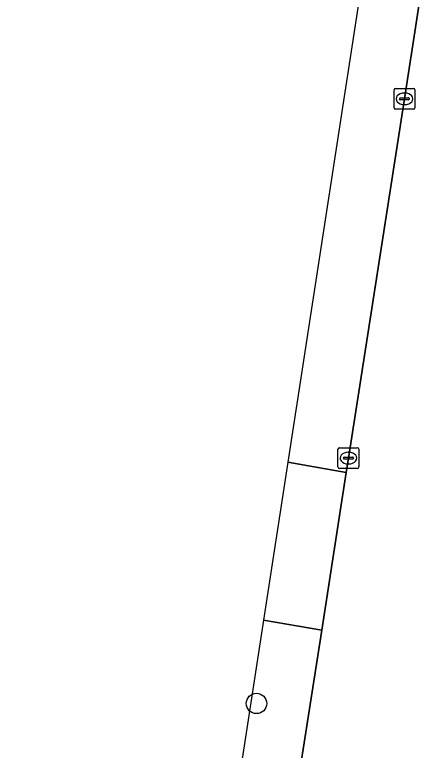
# Model space of a CAD drawing. Extents: x 161483 to 162250, y 379484 to 380833.
# Drawn here: x 161648.74 to 161668.77, y 380594.49 to 380629.86 of the extents above; entities that cross this region are included whole.
import ezdxf

# ---------------------------------------------------------------- set-up
doc = ezdxf.new("R2010")
doc.units = 0
for name, color, linetype in [('IMGEO_Berm_groen', 7, 'Continuous'), ('IMGEO_Boom', 7, 'Continuous'), ('IMGEO_Kolk', 7, 'Continuous'), ('IMGEO_Rijbaan_lokaal_open', 7, 'Continuous'), ('IMGEO_Rijbaan_regionaal_gesloten', 7, 'Continuous')]:
    doc.layers.add(name, color=color, linetype=linetype)

msp = doc.modelspace()

# ---------------------------------------------------------------- linework, layer by layer
at = {"layer": 'IMGEO_Berm_groen'}
for points in [[(161661.876, 380608.351), (161664.675, 380607.854), (161664.782, 380608.542), (161667.475, 380625.818), (161668.766, 380634.148), (161665.917, 380634.621), (161665.863, 380634.269), (161661.876, 380608.351)], [(161653.411, 380553.046), (161654.558, 380556.491), (161657.235, 380565.057), (161657.536, 380566.019), (161658.122, 380568.172), (161659.054, 380572.309), (161659.438, 380574.301), (161661.633, 380588.309), (161663.497, 380600.262), (161660.706, 380600.743), (161659.65, 380593.879), (161653.411, 380553.046)]]:
    msp.add_lwpolyline(points, dxfattribs=at)
at = {"layer": 'IMGEO_Boom'}
msp.add_circle((161660.364, 380596.744), 0.489, dxfattribs=at)
at = {"layer": 'IMGEO_Kolk'}
for p, q in [((161666.974, 380625.392), (161666.974, 380626.244)), ((161667.049, 380626.318), (161667.901, 380626.318)), ((161667.975, 380626.244), (161667.975, 380625.392)), ((161667.462, 380626.098), (161667.487, 380626.098)), ((161667.233, 380625.812), (161667.233, 380625.824)), ((161667.671, 380625.775), (161667.273, 380625.775)), ((161667.276, 380625.861), (161667.674, 380625.861)), ((161667.485, 380625.538), (161667.46, 380625.538)), ((161667.717, 380625.824), (161667.717, 380625.812)), ((161667.901, 380625.318), (161667.049, 380625.318)), ((161664.281, 380608.116), (161664.281, 380608.968)), ((161664.356, 380609.042), (161665.208, 380609.042)), ((161665.282, 380608.968), (161665.282, 380608.116)), ((161664.54, 380608.536), (161664.54, 380608.548)), ((161664.583, 380608.585), (161664.981, 380608.585)), ((161664.769, 380608.822), (161664.794, 380608.822)), ((161665.024, 380608.548), (161665.024, 380608.536)), ((161664.978, 380608.499), (161664.58, 380608.499)), ((161664.792, 380608.262), (161664.767, 380608.262)), ((161665.208, 380608.042), (161664.356, 380608.042))]:
    msp.add_line(p, q, dxfattribs=at)
for points in [[(161666.974, 380625.392), (161666.974, 380626.244)], [(161667.049, 380626.318), (161667.901, 380626.318)], [(161667.975, 380626.244), (161667.975, 380625.392)], [(161667.901, 380625.318), (161667.049, 380625.318)], [(161664.281, 380608.116), (161664.281, 380608.968)], [(161664.356, 380609.042), (161665.208, 380609.042)], [(161665.282, 380608.968), (161665.282, 380608.116)], [(161665.208, 380608.042), (161664.356, 380608.042)]]:
    msp.add_lwpolyline(points, dxfattribs=at)
for centre, radius, start, end in [((161667.051, 380626.242), 0.0765, 91.552, 178.448), ((161667.051, 380626.242), 0.0765, 91.552, 178.448), ((161667.899, 380626.242), 0.0765, 1.552, 88.448), ((161667.899, 380626.242), 0.0765, 1.552, 88.448), ((161667.273, 380625.821), 0.0403, 85.8775, 175.7526), ((161667.27, 380625.811), 0.0366, 178.938, 274.7102), ((161667.674, 380625.818), 0.043, 264.8664, 352.4533), ((161667.678, 380625.823), 0.0386, 1.7309, 96.639), ((161667.051, 380625.394), 0.0765, 181.552, 268.448), ((161667.051, 380625.394), 0.0765, 181.552, 268.448), ((161667.899, 380625.394), 0.0765, 271.552, 358.448), ((161667.899, 380625.394), 0.0765, 271.552, 358.448), ((161664.358, 380608.966), 0.0765, 91.552, 178.448), ((161664.358, 380608.966), 0.0765, 91.552, 178.448), ((161665.206, 380608.966), 0.0765, 1.552, 88.448), ((161665.206, 380608.966), 0.0765, 1.552, 88.448), ((161664.58, 380608.545), 0.0403, 85.8775, 175.7526), ((161664.985, 380608.547), 0.0386, 1.7309, 96.639), ((161664.577, 380608.535), 0.0366, 178.938, 274.7102), ((161664.981, 380608.542), 0.043, 264.8664, 352.4533), ((161664.358, 380608.118), 0.0765, 181.552, 268.448), ((161664.358, 380608.118), 0.0765, 181.552, 268.448), ((161665.206, 380608.118), 0.0765, 271.552, 358.448), ((161665.206, 380608.118), 0.0765, 271.552, 358.448)]:
    msp.add_arc(centre, radius, start, end, dxfattribs=at)
for centre, major_axis, ratio, start_param, end_param in [((161667.461, 380625.818), (-0.387, 0.002), 0.722429, 4.712389, 7.853982), ((161667.486, 380625.818), (-0.39, 0.002), 0.717154, 1.570796, 4.712389), ((161664.768, 380608.542), (-0.387, 0.002), 0.722429, 4.712389, 7.853982), ((161664.793, 380608.542), (-0.39, 0.002), 0.717154, 1.570796, 4.712389)]:
    msp.add_ellipse(centre, major_axis=major_axis, ratio=ratio, start_param=start_param, end_param=end_param, dxfattribs=at)
at = {"layer": 'IMGEO_Rijbaan_lokaal_open'}
msp.add_lwpolyline([(161660.706, 380600.743), (161663.497, 380600.262), (161664.675, 380607.854), (161661.876, 380608.351), (161660.706, 380600.743)], dxfattribs=at)
at = {"layer": 'IMGEO_Rijbaan_regionaal_gesloten'}
for points in [[(161668.766, 380634.148), (161667.475, 380625.818), (161664.782, 380608.542), (161664.675, 380607.854), (161663.497, 380600.262), (161661.633, 380588.309), (161659.438, 380574.301), (161659.054, 380572.309), (161658.122, 380568.172), (161657.536, 380566.019), (161657.235, 380565.057), (161654.558, 380556.491), (161653.411, 380553.046), (161648.742, 380522.486), (161650.189, 380529.723)], [(161668.766, 380634.148), (161667.475, 380625.818), (161664.782, 380608.542), (161664.675, 380607.854), (161663.497, 380600.262), (161661.633, 380588.309), (161659.438, 380574.301), (161659.054, 380572.309), (161658.122, 380568.172), (161657.536, 380566.019), (161657.235, 380565.057), (161654.558, 380556.491), (161653.411, 380553.046), (161648.742, 380522.486)]]:
    msp.add_lwpolyline(points, dxfattribs=at)

doc.saveas('drawing.dxf')
